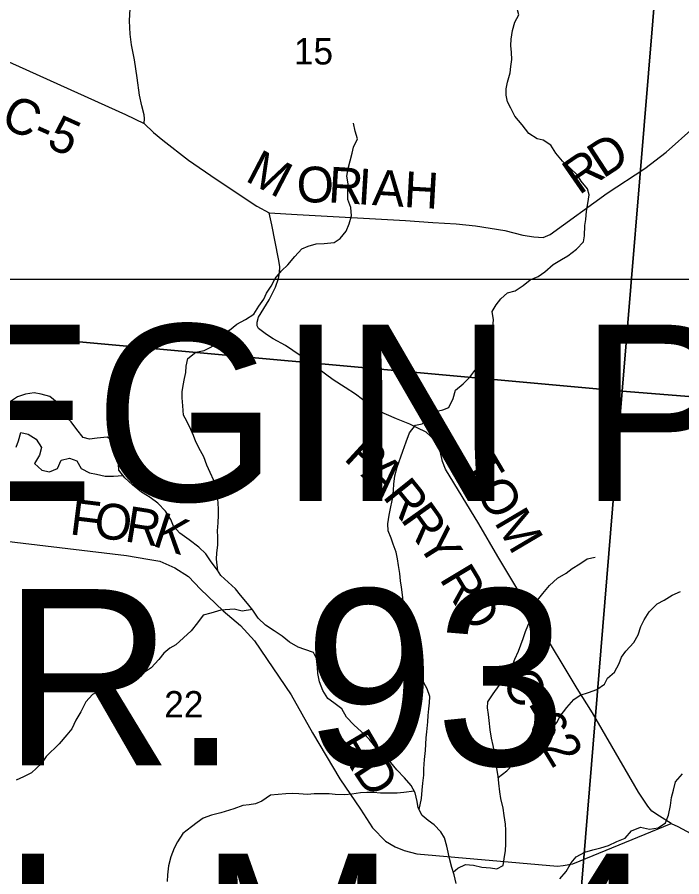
# Model space of a CAD drawing. Extents: x 0 to 42, y 0 to 22.
# Drawn here: x 6.628 to 7.155, y 15.196 to 15.878 of the extents above; entities that cross this region are included whole.
import ezdxf

# ---------------------------------------------------------------- set-up
doc = ezdxf.new("R2010")
doc.units = 0
for name, color, linetype in [('GM_X_County_Road', 7, 'Continuous'), ('GM_X_County_Road_Text', 7, 'Continuous'), ('GM_X_Major_River', 7, 'Continuous'), ('GM_X_Minor_River', 7, 'Continuous'), ('GM_X_Section', 7, 'Continuous'), ('GM_X_Section_Text', 7, 'Continuous'), ('GM_X_Township_Road', 7, 'Continuous'), ('SH_Data', 7, 'Continuous')]:
    doc.layers.add(name, color=color, linetype=linetype)

msp = doc.modelspace()

# ---------------------------------------------------------------- linework, layer by layer
at = {"layer": 'GM_X_County_Road'}
for points in [[(6.59081, 15.85651), (6.71357, 15.80115), (6.72835, 15.79388), (6.73586, 15.78698), (6.74325, 15.78082), (6.76357, 15.76493), (6.78572, 15.74982), (6.81786, 15.72828), (6.82769, 15.72313), (6.84984, 15.72173), (6.93581, 15.71689), (6.95754, 15.71528), (6.97624, 15.71427), (6.9914, 15.71276), (7.01465, 15.70896), (7.02906, 15.70542), (7.0379, 15.70391), (7.04523, 15.7034), (7.05079, 15.70593), (7.09603, 15.73879), (7.12585, 15.75826), (7.14278, 15.77115), (7.16471, 15.79079)], [(7.14674, 15.23816), (7.1374, 15.24403), (7.13152, 15.24811), (7.12829, 15.25194), (7.12098, 15.26321), (7.0843, 15.3261), (7.07222, 15.34538), (7.00917, 15.45021), (6.99415, 15.47611), (6.96757, 15.51962), (6.96532, 15.52566), (6.96342, 15.53395), (6.96187, 15.53827), (6.95876, 15.5431), (6.95221, 15.54898), (6.9453, 15.55226), (6.93943, 15.55536), (6.92869, 15.55945), (6.91466, 15.56559), (6.90728, 15.57071), (6.89632, 15.57922), (6.88803, 15.58434), (6.8785, 15.59038), (6.86519, 15.60032), (6.85221, 15.60982), (6.8406, 15.61784), (6.83078, 15.62307), (6.82567, 15.62635), (6.81925, 15.63133), (6.81821, 15.63342), (6.81808, 15.63617), (6.81925, 15.64037), (6.82777, 15.65412), (6.83261, 15.66395), (6.83502, 15.67085), (6.8358, 15.67538), (6.83611, 15.68053), (6.83502, 15.68646), (6.82987, 15.71346), (6.82769, 15.72313)], [(6.57905, 15.46727), (6.71455, 15.45102), (6.73152, 15.44811), (6.74098, 15.44641), (6.75287, 15.44132), (6.76354, 15.43428), (6.77323, 15.4243), (6.79119, 15.40711), (6.80501, 15.39547), (6.81617, 15.38333), (6.84529, 15.34038), (6.86207, 15.31026), (6.88378, 15.27361), (6.90007, 15.24954), (6.90969, 15.23486), (6.92006, 15.22424), (6.9277, 15.2198), (6.93486, 15.21684), (6.94498, 15.21412), (7.05657, 15.20429), (7.06106, 15.20475), (7.0688, 15.2063), (7.14674, 15.23816), (7.15214, 15.23576), (7.17227, 15.22497)]]:
    msp.add_lwpolyline(points, dxfattribs=at)
at = {"layer": 'GM_X_Major_River'}
for points in [[(6.78932, 15.43519), (6.78665, 15.43937), (6.78176, 15.44603), (6.77744, 15.4523), (6.7718, 15.45764), (6.76426, 15.46336), (6.75691, 15.4687), (6.75165, 15.47441), (6.74959, 15.47972), (6.74546, 15.48619), (6.73925, 15.49247), (6.73323, 15.49705), (6.72644, 15.50125), (6.7191, 15.50716), (6.71307, 15.51268), (6.70838, 15.51876), (6.70821, 15.5235), (6.70862, 15.53108), (6.70675, 15.53602), (6.70394, 15.54191), (6.69904, 15.54496), (6.69129, 15.54424), (6.68505, 15.54332), (6.67995, 15.54467), (6.67507, 15.55114), (6.67056, 15.55722), (6.66472, 15.56256), (6.66229, 15.56769), (6.65947, 15.57244), (6.65364, 15.5772), (6.64684, 15.57913), (6.64118, 15.58029), (6.63437, 15.57899), (6.62793, 15.57694), (6.62092, 15.57223)], [(6.97602, 15.1907), (6.9745, 15.19753), (6.9726, 15.20341), (6.97088, 15.21042), (6.96974, 15.21554), (6.96859, 15.22028), (6.96688, 15.22672), (6.96403, 15.23165), (6.95854, 15.23714), (6.9538, 15.24073), (6.94907, 15.24452), (6.94603, 15.25058), (6.94526, 15.2557), (6.94355, 15.26253), (6.94032, 15.2684), (6.93501, 15.27446), (6.92895, 15.2807), (6.92421, 15.28658), (6.91796, 15.29301), (6.91227, 15.2985), (6.90734, 15.30494), (6.9009, 15.311), (6.89484, 15.31667), (6.88896, 15.32254), (6.88536, 15.32917), (6.87911, 15.3339), (6.87437, 15.3375), (6.87039, 15.34375), (6.86754, 15.35057), (6.86639, 15.35721), (6.86601, 15.36214), (6.86524, 15.36916), (6.86277, 15.37389), (6.85596, 15.37634), (6.85066, 15.37823), (6.84384, 15.3822), (6.83797, 15.38693), (6.83172, 15.39109), (6.8249, 15.39582), (6.81903, 15.40112), (6.81485, 15.40756), (6.8105, 15.41286), (6.805, 15.41949), (6.80102, 15.4246), (6.78932, 15.43519)]]:
    msp.add_lwpolyline(points, dxfattribs=at)
at = {"layer": 'GM_X_Minor_River'}
for points in [[(7.01684, 15.81121), (7.01589, 15.81651), (7.01588, 15.82145), (7.01681, 15.82695), (7.01888, 15.83416), (7.01963, 15.83928), (7.02037, 15.84478), (7.02018, 15.85028), (7.0196, 15.85597), (7.01978, 15.86109), (7.0209, 15.86792), (7.02278, 15.87457), (7.02579, 15.88026), (7.02389, 15.88709), (7.02407, 15.89278), (7.02424, 15.89979), (7.02272, 15.90529), (7.0193, 15.91154), (7.01645, 15.91799), (7.00888, 15.92404), (7.00168, 15.93028), (6.99732, 15.93635), (6.99334, 15.94184), (6.98803, 15.94733)], [(6.94667, 15.2493), (6.94866, 15.25798), (6.94922, 15.26462), (6.94959, 15.27031), (6.95052, 15.27658), (6.95051, 15.28151), (6.95087, 15.28891), (6.95181, 15.29611), (6.95217, 15.30124), (6.95235, 15.30617), (6.95272, 15.31091), (6.95365, 15.31888), (6.95383, 15.324), (6.95439, 15.32931), (6.95495, 15.33406), (6.95513, 15.33918), (6.95304, 15.34524), (6.95038, 15.34998), (6.94791, 15.3568), (6.94411, 15.36419), (6.94051, 15.37044), (6.93747, 15.37689), (6.93481, 15.38352), (6.93536, 15.3913), (6.93516, 15.39623), (6.93477, 15.40211), (6.93438, 15.40856), (6.93399, 15.41462), (6.93342, 15.41974), (6.93284, 15.42581), (6.93207, 15.43093), (6.9313, 15.43662), (6.93035, 15.44307), (6.92958, 15.44838), (6.92844, 15.45369), (6.92615, 15.45994), (6.92444, 15.46468), (6.92216, 15.47055), (6.92177, 15.47606), (6.9229, 15.48307), (6.92421, 15.48953), (6.92589, 15.49712), (6.92645, 15.503), (6.92663, 15.50774), (6.92757, 15.51419), (6.92925, 15.52102), (6.93377, 15.53393), (6.9364, 15.54133), (6.93904, 15.54836), (6.94394, 15.55443), (6.94905, 15.55558), (6.95358, 15.56052), (6.95868, 15.56509), (6.96548, 15.56662), (6.9704, 15.56852), (6.97379, 15.57555), (6.97548, 15.58219), (6.98171, 15.58732), (6.98699, 15.59264), (6.99171, 15.59891), (6.9951, 15.60594), (6.99944, 15.61145), (7.00057, 15.61619), (7.00547, 15.62151), (7.00565, 15.62644), (7.00526, 15.63251), (7.00582, 15.6382), (7.00467, 15.64465), (7.00788, 15.64997), (7.01165, 15.65491), (7.01694, 15.65966), (7.02299, 15.66119), (7.02922, 15.66537), (7.03489, 15.66994), (7.04131, 15.67261), (7.0466, 15.67622), (7.05321, 15.68211), (7.05982, 15.68592), (7.06473, 15.68897), (7.07153, 15.69429), (7.0772, 15.69999), (7.07794, 15.70473), (7.07831, 15.71289), (7.07905, 15.71782), (7.07961, 15.72427), (7.08073, 15.73053), (7.08167, 15.73737), (7.08033, 15.7421), (7.0754, 15.74835), (7.07237, 15.75309), (7.06631, 15.75877), (7.06062, 15.76407), (7.05531, 15.7705), (7.05133, 15.77676), (7.04527, 15.78073), (7.04035, 15.78185), (7.03391, 15.78601), (7.0286, 15.79302), (7.02273, 15.79984), (7.0195, 15.80628), (7.01684, 15.81121)], [(6.78932, 15.621), (6.79609, 15.62982), (6.80194, 15.63476), (6.80894, 15.63838), (6.81555, 15.64275), (6.81951, 15.64902), (6.82347, 15.65453), (6.82554, 15.65927), (6.82931, 15.66478), (6.83233, 15.67086), (6.83742, 15.67713), (6.84252, 15.68169), (6.84818, 15.68834), (6.85366, 15.69442), (6.85857, 15.69671), (6.865, 15.69843), (6.87143, 15.69863), (6.87918, 15.69959), (6.88409, 15.70264), (6.88881, 15.70853), (6.89125, 15.71441), (6.89313, 15.72067), (6.89255, 15.72731), (6.89008, 15.73357), (6.89007, 15.73983), (6.89044, 15.74608), (6.88929, 15.75215), (6.89041, 15.75822), (6.89211, 15.76449), (6.89361, 15.77056), (6.89473, 15.7753), (6.89775, 15.78176), (6.89603, 15.78782), (6.8947, 15.79427)], [(6.787, 15.43883), (6.78593, 15.44809), (6.78614, 15.45302), (6.78692, 15.45927), (6.78695, 15.46572), (6.78659, 15.47065), (6.78719, 15.4769), (6.78759, 15.48315), (6.78761, 15.48789), (6.78725, 15.49263), (6.78671, 15.49889), (6.78598, 15.5042), (6.78374, 15.51065), (6.78093, 15.51692), (6.77831, 15.52262), (6.77589, 15.52926), (6.77326, 15.53401), (6.76951, 15.54123), (6.76764, 15.54636), (6.7654, 15.55111), (6.7624, 15.55775), (6.75978, 15.5625), (6.75905, 15.56971), (6.7587, 15.57616), (6.75853, 15.58108), (6.7595, 15.58601), (6.76047, 15.5915), (6.76144, 15.59642), (6.76184, 15.60135), (6.76318, 15.60741), (6.76944, 15.6125), (6.77606, 15.61379), (6.78098, 15.61605), (6.78932, 15.621)], [(6.62701, 15.53714), (6.62873, 15.54206), (6.63046, 15.54869), (6.6365, 15.54733), (6.64272, 15.54332), (6.64704, 15.53667), (6.6455, 15.53061), (6.6415, 15.524), (6.64734, 15.51885), (6.65338, 15.5175), (6.65981, 15.52012), (6.66249, 15.52674), (6.66911, 15.52842), (6.67515, 15.52612), (6.67852, 15.52004), (6.68512, 15.5166), (6.6906, 15.51562), (6.69758, 15.51408), (6.7042, 15.51405), (6.71163, 15.51455)], [(6.97385, 15.19954), (6.97751, 15.20285), (6.98356, 15.2057), (6.98999, 15.20515), (6.99661, 15.20364), (7.00342, 15.2029), (7.00834, 15.20215), (7.01344, 15.20481), (7.01419, 15.21013), (7.01531, 15.21677), (7.01549, 15.2217), (7.01547, 15.23289), (7.01527, 15.23763), (7.01432, 15.24465), (7.01336, 15.25034), (7.01164, 15.25811), (7.01088, 15.26342), (7.00992, 15.27025), (7.00934, 15.27574), (7.00838, 15.28181), (7.00762, 15.28731), (7.00685, 15.29357), (7.00551, 15.30021), (7.00418, 15.30608), (7.00322, 15.31272), (7.00226, 15.31992), (7.00168, 15.32467), (7.00111, 15.32998), (7.00129, 15.33472), (7.00543, 15.34117), (7.01034, 15.34782), (7.01355, 15.35257), (7.01751, 15.35732), (7.0209, 15.36397), (7.02259, 15.36871), (7.02561, 15.37517), (7.02937, 15.38504), (7.03106, 15.39054), (7.03294, 15.39529), (7.03615, 15.40212), (7.03954, 15.40953), (7.03972, 15.41427), (7.045, 15.42092), (7.0501, 15.42719), (7.05652, 15.43289), (7.06332, 15.43689), (7.06823, 15.44069), (7.07427, 15.4445), (7.08013, 15.4483), (7.08656, 15.44964)], [(7.00944, 15.2748), (7.01633, 15.27993), (7.02143, 15.28544), (7.02634, 15.28982), (7.03219, 15.29533), (7.03766, 15.3016), (7.04389, 15.30673), (7.05069, 15.31187), (7.05598, 15.31852), (7.05861, 15.32345), (7.06409, 15.33029), (7.06956, 15.33675), (7.07466, 15.34018), (7.08109, 15.34228), (7.08789, 15.34457), (7.09374, 15.34875), (7.09619, 15.3535), (7.10186, 15.35825), (7.10544, 15.36528), (7.10732, 15.37021), (7.11072, 15.37496), (7.11713, 15.3818), (7.12053, 15.38807), (7.12278, 15.39471), (7.12523, 15.40002), (7.12938, 15.40629), (7.1358, 15.41257), (7.14128, 15.41561), (7.1477, 15.41961), (7.15413, 15.42246)], [(6.78932, 15.40771), (6.7814, 15.40528), (6.77534, 15.4036), (6.77078, 15.39756), (6.76584, 15.39114), (6.7537, 15.3802), (6.74877, 15.37738), (6.74403, 15.37342), (6.74023, 15.36832), (6.73396, 15.3619), (6.72847, 15.35814), (6.72373, 15.35494), (6.71881, 15.35287), (6.71389, 15.3529), (6.70728, 15.35293), (6.70048, 15.35258), (6.69574, 15.34995), (6.69212, 15.34333), (6.68739, 15.3407), (6.68207, 15.33485), (6.67825, 15.3269), (6.67426, 15.32029), (6.67102, 15.31348), (6.66721, 15.30857), (6.66095, 15.30158), (6.6507, 15.29139), (6.6469, 15.28592), (6.63912, 15.27856), (6.63268, 15.27537), (6.62681, 15.27274)], [(6.81434, 15.40818), (6.80635, 15.40678), (6.79991, 15.40848), (6.78932, 15.40771)], [(7.05848, 15.19428), (7.06338, 15.20017), (7.06753, 15.20701), (7.0715, 15.21176), (7.0783, 15.21557), (7.08453, 15.21729), (7.09096, 15.21882), (7.09701, 15.22073), (7.10362, 15.22396), (7.11024, 15.22663), (7.11533, 15.23252), (7.12233, 15.23519), (7.12971, 15.23369), (7.13651, 15.23484), (7.14218, 15.23884), (7.14463, 15.24472), (7.14631, 15.2525), (7.14706, 15.25876), (7.14875, 15.26464), (7.15025, 15.27129), (7.15572, 15.27775)], [(6.94278, 15.26392), (6.93447, 15.26289), (6.92936, 15.26231), (6.91612, 15.26228), (6.91064, 15.26284), (6.90515, 15.26283), (6.90024, 15.26244), (6.89343, 15.26148), (6.88776, 15.2609), (6.88019, 15.26126), (6.87527, 15.26182), (6.86336, 15.2618), (6.85806, 15.26122), (6.85125, 15.26177), (6.84634, 15.26214), (6.84104, 15.26175), (6.8348, 15.26117), (6.82875, 15.26059), (6.82176, 15.25602), (6.81685, 15.25374), (6.81174, 15.25316), (6.80683, 15.25239), (6.79964, 15.24991), (6.78932, 15.2466)], [(6.78932, 15.2466), (6.78184, 15.24493), (6.7754, 15.2425), (6.77066, 15.2391), (6.76592, 15.23553), (6.75928, 15.23025), (6.75491, 15.22364), (6.75224, 15.21853), (6.74957, 15.21172), (6.74784, 15.20452), (6.74705, 15.19751), (6.74684, 15.19221)]]:
    msp.add_lwpolyline(points, dxfattribs=at)
at = {"layer": 'GM_X_Section'}
for points in [[(6.61604, 16.129), (7.14959, 16.08663), (7.1079, 15.58159), (6.58067, 15.62951)], [(7.14959, 16.08663), (7.68229, 16.04383), (7.64041, 15.53879), (7.1079, 15.58159)], [(6.58067, 15.62951), (7.1079, 15.58159), (7.06657, 15.07902), (6.53505, 15.11904)], [(7.1079, 15.58159), (7.64041, 15.53879), (7.59454, 15.03393), (7.06657, 15.07902)]]:
    msp.add_lwpolyline(points, close=True, dxfattribs=at)
at = {"layer": 'GM_X_Township_Road'}
msp.add_lwpolyline([(6.72835, 15.79388), (6.72872, 15.79795), (6.72835, 15.8009), (6.72662, 15.80793), (6.7249, 15.81643), (6.72294, 15.83032), (6.72093, 15.84457), (6.71837, 15.85645), (6.71746, 15.86504), (6.71691, 15.87546), (6.71764, 15.89007), (6.72016, 15.90334), (6.72367, 15.91649), (6.727, 15.92789), (6.72805, 15.93631), (6.72612, 15.94771), (6.71666, 15.98102), (6.71047, 16.0021)], dxfattribs=at)
at = {"layer": 'SH_Data'}
msp.add_lwpolyline([(6.40426, 15.67051), (7.86242, 15.67051), (7.86242, 15.04008), (6.40426, 15.04008)], close=True, dxfattribs=at)

# ---------------------------------------------------------------- texts
at = {"layer": 'GM_X_County_Road_Text'}
for s, height, rotation, p in [('C-5', 0.028409, 335.89873, (6.6134, 15.79218)), ('D', 0.02841, 33.05456, (7.09267, 15.74987)), ('M', 0.02841, 332.53144, (6.80771, 15.74892)), ('R', 0.02841, 34.71737, (7.07367, 15.73671)), ('O', 0.02841, 0.51432, (6.84966, 15.7312)), ('R', 0.02841, 356.51642, (6.87413, 15.73144)), ('I', 0.02841, 356.51619, (6.89742, 15.73002)), ('A', 0.02841, 356.51712, (6.90907, 15.72931)), ('H', 0.02841, 356.78548, (6.93417, 15.72779)), ('P', 0.02841, 317.44665, (6.88607, 15.52748)), ('TOM', 0.028409, 300.59076, (6.97901, 15.52292)), ('A', 0.02841, 314.92273, (6.89995, 15.51474)), ('R', 0.02841, 308.84755, (6.91708, 15.49763)), ('F', 0.02841, 352.93569, (6.66868, 15.46791)), ('R', 0.02841, 305.35846, (6.93144, 15.47983)), ('O', 0.02841, 352.67256, (6.68766, 15.46556)), ('R', 0.02841, 350.94256, (6.71223, 15.4624)), ('K', 0.02841, 341.79429, (6.73411, 15.45901)), ('Y', 0.02841, 302.10463, (6.9447, 15.46115)), ('R', 0.02841, 301.01865, (6.96244, 15.43261)), ('D', 0.02841, 301.00562, (6.97446, 15.41261)), ('C-62', 0.028409, 301.19147, (7.01134, 15.35123)), ('R', 0.02841, 300.46041, (6.88078, 15.30148)), ('D', 0.02841, 303.43224, (6.89344, 15.28002))]:
    msp.add_text(s, height=height, rotation=rotation, dxfattribs=at).set_placement(p)
at = {"layer": 'GM_X_Section_Text'}
for s, p in [('15', (6.8473, 15.84086)), ('22', (6.74438, 15.32242))]:
    msp.add_text(s, height=0.020928, rotation=0.00001, dxfattribs=at).set_placement(p)
at = {"layer": 'SH_Data'}
for s, p in [('BEGIN PROJECT', (6.43921, 15.49428)), ('S.R. 93                ', (6.43921, 15.28428)), ('S.L.M. 4.67        ', (6.43921, 15.07428))]:
    msp.add_text(s, height=0.1399997, dxfattribs=at).set_placement(p)

doc.saveas('drawing.dxf')
